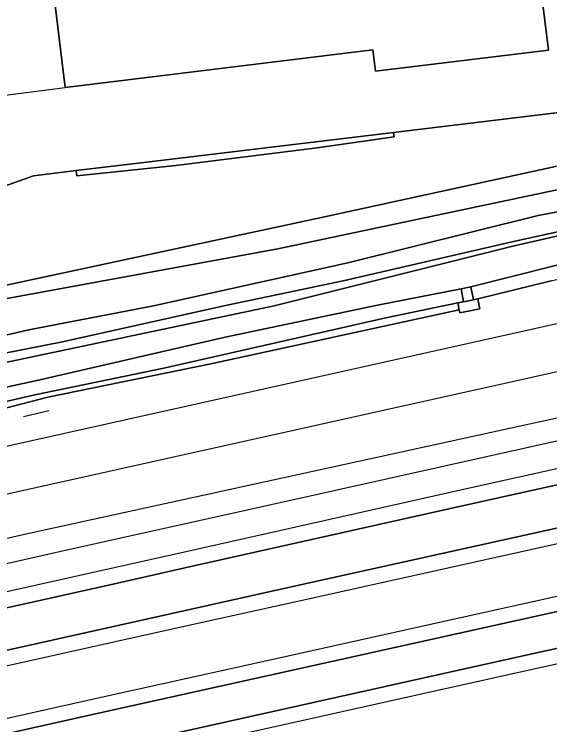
# Model space of a CAD drawing. Extents: x 161477 to 163040, y 383680 to 384871.
# Drawn here: x 162257.1 to 162310, y 383949.9 to 384020 of the extents above; entities that cross this region are included whole.
import ezdxf

# ---------------------------------------------------------------- set-up
doc = ezdxf.new("R2010")
doc.units = 0
for name, color, linetype in [('IMGEO_Erf', 7, 'Continuous'), ('IMGEO_Grasland_overig', 7, 'Continuous'), ('IMGEO_Groenvoorziening', 7, 'Continuous'), ('IMGEO_Hek', 7, 'Continuous'), ('IMGEO_Loofbos', 7, 'Continuous'), ('IMGEO_Oever', 7, 'Continuous'), ('IMGEO_Pand', 7, 'Continuous'), ('IMGEO_Pand_overbouw', 7, 'Continuous'), ('IMGEO_Perron', 7, 'Continuous'), ('IMGEO_Spoor', 7, 'Continuous'), ('IMGEO_Spoorbaan_halfverhard', 7, 'Continuous'), ('IMGEO_Terreindeel_gesloten', 7, 'Continuous'), ('IMGEO_Terreindeel_onvherhard', 7, 'Continuous'), ('IMGEO_Voetpad_op_trap', 7, 'Continuous'), ('IMGEO_Waterloop', 7, 'Continuous')]:
    doc.layers.add(name, color=color, linetype=linetype)

msp = doc.modelspace()

# ---------------------------------------------------------------- linework, layer by layer
at = {"layer": 'IMGEO_Erf'}
for points in [[(162283.887, 384046.518), (162288.8, 384047.122), (162288.363, 384050.675), (162288.299, 384051.191), (162289.441, 384051.332), (162305.312, 384053.285), (162309.876, 384016.491), (162292.783, 384014.407), (162292.526, 384016.511), (162262.151, 384012.807), (162258.158, 384045.553)], [(162220.125, 383994.277), (162232.022, 383995.683), (162234.051, 383995.923), (162233.863, 383998.259), (162241.575, 383999.872), (162254.093, 384002.367), (162259.009, 384004.1), (162263.235, 384004.608), (162268.551, 384005.248), (162294.559, 384008.379), (162315.789, 384010.934)]]:
    msp.add_lwpolyline(points, dxfattribs=at)
at = {"layer": 'IMGEO_Grasland_overig'}
for points in [[(162209.366, 383975.385), (162244.66, 383983.246), (162282.783, 383991.274), (162306.354, 383997.161), (162319.025, 384000.06), (162336.637, 384003.725), (162362.304, 384009.066), (162386.311, 384014.477), (162405.428, 384018.645), (162413.576, 384020.617), (162434.968, 384025.139), (162473.664, 384032.523), (162494.441, 384036.08), (162507.698, 384038.182), (162528.595, 384040.801)], [(162516.99, 384040.412), (162492.903, 384036.584), (162479.418, 384034.279), (162465.462, 384031.709), (162428.197, 384024.545), (162417.057, 384021.91), (162399.085, 384018.004), (162386.421, 384015.018), (162348.519, 384007.179), (162336.742, 384004.623), (162319.357, 384000.437), (162306.413, 383997.604), (162289.613, 383993.743), (162277.973, 383991.301), (162261.875, 383987.706), (162250.151, 383985.407), (162230.729, 383980.853), (162207.545, 383975.752)]]:
    msp.add_lwpolyline(points, dxfattribs=at)
for points in [[(162344.445, 384001.456), (162350.753, 384002.699), (162351.196, 384002.803), (162350.923, 384003.957), (162327.623, 383999.201), (162318.384, 383997.231), (162302.219, 383993.15), (162302.474, 383991.875), (162302.889, 383991.958), (162310.126, 383993.728), (162311.924, 383994.168), (162322.26, 383996.513)], [(162292.976, 383991.329), (162277.941, 383988.181), (162259.226, 383983.863), (162252.948, 383982.51), (162253.16, 383981.43), (162253.641, 383981.525), (162256.451, 383981.859), (162259.166, 383982.478), (162271.891, 383985.121), (162293.806, 383990.1), (162300.928, 383991.566), (162301.493, 383991.679), (162301.238, 383992.954)], [(162293.806, 383990.1), (162271.891, 383985.121), (162259.166, 383982.478), (162256.451, 383981.859), (162253.641, 383981.525), (162253.834, 383980.544), (162260.442, 383982.27), (162276.533, 383985.544), (162301.068, 383990.861), (162300.928, 383991.566)]]:
    msp.add_lwpolyline(points, close=True, dxfattribs=at)
at = {"layer": 'IMGEO_Groenvoorziening'}
msp.add_lwpolyline([(162273.073, 384005.099), (162287.035, 384006.843), (162294.645, 384007.934), (162294.559, 384008.379), (162268.551, 384005.248), (162263.235, 384004.608), (162263.295, 384004.105)], close=True, dxfattribs=at)
at = {"layer": 'IMGEO_Hek'}
for points in [[(162516.736, 384019.884), (162506.867, 384018.455), (162494.51, 384016.552), (162484.752, 384014.943), (162471.062, 384012.451), (162458.794, 384010.151), (162442.726, 384006.912), (162420.741, 384002.278), (162415.832, 384001.207), (162410.977, 384000.191), (162393.956, 383996.373), (162384.183, 383994.214), (162362.251, 383989.367), (162337.856, 383983.975), (162284.256, 383972.051), (162262.299, 383967.183), (162247.592, 383963.841), (162240.292, 383962.24), (162220.888, 383957.998)], [(162260.533, 383980.926), (162258.021, 383980.309)]]:
    msp.add_lwpolyline(points, dxfattribs=at)
at = {"layer": 'IMGEO_Loofbos'}
msp.add_lwpolyline([(162225.184, 383986.048), (162233.305, 383987.991), (162255.539, 383993.141), (162287.455, 384000), (162312.368, 384005.396), (162316.335, 384006.255), (162316.21, 384007.328), (162315.789, 384010.934), (162294.559, 384008.379), (162294.645, 384007.934), (162287.035, 384006.843), (162273.073, 384005.099), (162263.295, 384004.105), (162263.235, 384004.608), (162259.009, 384004.1), (162254.093, 384002.367), (162241.575, 383999.872), (162233.863, 383998.259), (162234.051, 383995.923), (162232.022, 383995.683), (162220.125, 383994.277)], dxfattribs=at)
at = {"layer": 'IMGEO_Oever'}
for points in [[(162535.748, 384049.356), (162511.537, 384046.618), (162500, 384044.893), (162483.354, 384042.404), (162446.178, 384034.835), (162403.09, 384025.606), (162397.687, 384024.408), (162372.828, 384018.895), (162343.856, 384012.47), (162335.031, 384010.304), (162316.335, 384006.255), (162312.368, 384005.396), (162287.455, 384000), (162255.539, 383993.141), (162233.305, 383987.991), (162225.184, 383986.048)], [(162225.309, 383985.639), (162245.942, 383990.074), (162283.158, 383996.907), (162313.36, 384003.255), (162344.28, 384010.166), (162365.882, 384014.718), (162413.834, 384025.552), (162446.019, 384032.349), (162460.633, 384034.962), (162473.038, 384037.576), (162496.604, 384041.444), (162505.857, 384043.167), (162533.716, 384046.18)], [(162528.415, 384044.288), (162506.78, 384041.304), (162497.862, 384039.997), (162468.629, 384034.707), (162446.204, 384030.156), (162422.604, 384025.233), (162394.797, 384019.248), (162368.435, 384013.243), (162357.103, 384010.524), (162346.494, 384008.136), (162319.816, 384002.267), (162308.862, 384000.197), (162290.051, 383995.507), (162270.874, 383991.271), (162258.555, 383988.909), (162252.954, 383987.622), (162241.857, 383985.281), (162220.272, 383980.56)], [(162207.545, 383975.752), (162230.729, 383980.853), (162250.151, 383985.407), (162261.875, 383987.706), (162277.973, 383991.301), (162289.613, 383993.743), (162306.413, 383997.604), (162319.357, 384000.437), (162336.742, 384004.623), (162348.519, 384007.179), (162386.421, 384015.018), (162399.085, 384018.004), (162417.057, 384021.91), (162428.197, 384024.545), (162465.462, 384031.709), (162479.418, 384034.279), (162492.903, 384036.584), (162516.99, 384040.412)]]:
    msp.add_lwpolyline(points, dxfattribs=at)
at = {"layer": 'IMGEO_Pand'}
msp.add_lwpolyline([(162280.41, 384046.09), (162275.507, 384045.487), (162275.07, 384049.04), (162275.006, 384049.556), (162257.926, 384047.454), (162258.158, 384045.553), (162262.151, 384012.807), (162292.526, 384016.511), (162292.783, 384014.407), (162309.876, 384016.491), (162305.312, 384053.285), (162289.441, 384051.332), (162288.299, 384051.191), (162288.363, 384050.675), (162288.8, 384047.122), (162283.887, 384046.518)], dxfattribs=at)
at = {"layer": 'IMGEO_Pand_overbouw'}
msp.add_lwpolyline([(162258.158, 384045.553), (162241.642, 384043.391), (162245.259, 384015.727), (162243.298, 384015.48), (162243.912, 384010.456), (162262.151, 384012.807)], close=True, dxfattribs=at)
at = {"layer": 'IMGEO_Perron'}
for points in [[(162517.145, 384014.157), (162503.882, 384012.147), (162493.528, 384010.495), (162471.81, 384006.9), (162453.346, 384003.797), (162448.087, 384002.878), (162438.898, 384001.214), (162422.706, 383998.111), (162410.228, 383995.581), (162392.864, 383991.852), (162384.614, 383990.015), (162368.821, 383986.526), (162353.587, 383983.124), (162331.376, 383978.197), (162301.8, 383971.645), (162274.555, 383965.546), (162267.331, 383963.922), (162236.397, 383957.037), (162205.25, 383950.139)], [(162200.536, 383944.901), (162249.034, 383955.68), (162272.697, 383960.934), (162284.642, 383963.584), (162335.803, 383974.902), (162361.71, 383980.638), (162387.795, 383986.399), (162414.541, 383992.327), (162441.393, 383997.913), (162470.057, 384002.947), (162497.049, 384007.414), (162522.843, 384011.296)], [(162527.024, 384003.816), (162504.945, 384000.606), (162487.827, 383997.797), (162472.86, 383995.32), (162451.241, 383991.624), (162434.795, 383988.449), (162424.781, 383986.351), (162418.263, 383984.933), (162407.377, 383982.499), (162388.621, 383978.391), (162368.24, 383973.864), (162358.919, 383971.78), (162345.656, 383968.85), (162332.992, 383966.04), (162311.473, 383961.273), (162301.079, 383958.97), (162282.234, 383954.812), (162265.725, 383951.15), (162253.494, 383948.433), (162230.936, 383943.459), (162221.435, 383941.335)], [(162186.943, 383930.034), (162230.554, 383939.715), (162265.975, 383947.545), (162300.691, 383955.255), (162317.603, 383959.01), (162331.398, 383962.046), (162358.404, 383968.012), (162363.644, 383969.204), (162383.458, 383973.552)]]:
    msp.add_lwpolyline(points, dxfattribs=at)
at = {"layer": 'IMGEO_Spoor'}
for points in [[(162525.336, 384032.596), (162509.144, 384030.364), (162493.359, 384027.951), (162475.982, 384025.004), (162457.2, 384021.484), (162440.926, 384018.195), (162423.704, 384014.549), (162401.262, 384009.638), (162149.203, 383953.572)], [(162517.192, 384026.844), (162503.192, 384024.854), (162494.261, 384023.53), (162484.384, 384021.916), (162457.799, 384017.03), (162430.455, 384011.358), (162185.948, 383957.036), (162177.812, 383955.391), (162172.86, 383954.552), (162165.754, 383953.569), (162149.651, 383951.795)], [(162522.913, 384023.02), (162508.751, 384021.064), (162493.981, 384018.803), (162474.528, 384015.471), (162453.351, 384011.492), (162424.396, 384005.423), (162363.109, 383991.88), (162319.762, 383982.149), (162259.179, 383968.948), (162197.139, 383955.06)], [(162516.926, 384015.681), (162503.645, 384013.669), (162493.281, 384012.015), (162471.557, 384008.419), (162453.086, 384005.315), (162447.817, 384004.394), (162438.616, 384002.728), (162422.408, 383999.622), (162409.913, 383997.089), (162392.535, 383993.356), (162384.281, 383991.518), (162368.487, 383988.029), (162353.252, 383984.627), (162331.043, 383979.701), (162301.465, 383973.148), (162274.218, 383967.049), (162266.995, 383965.425), (162236.063, 383958.54), (162204.915, 383951.642), (162178.163, 383945.637), (162141.237, 383937.487), (162121.529, 383933.059), (162112.43, 383931.107)], [(162112.312, 383923.942), (162128.77, 383927.613), (162135.628, 383929.04), (162172.669, 383937.27), (162200.859, 383943.436), (162249.359, 383954.216), (162273.022, 383959.47), (162284.966, 383962.12), (162336.127, 383973.437), (162362.034, 383979.173), (162388.119, 383984.934), (162414.856, 383990.86), (162441.676, 383996.44), (162470.309, 384001.468), (162497.283, 384005.932), (162523.047, 384009.81)], [(162526.831, 384005.253), (162504.723, 384002.039), (162487.591, 383999.228), (162472.619, 383996.75), (162450.981, 383993.051), (162434.509, 383989.871), (162424.478, 383987.769), (162417.951, 383986.349), (162407.064, 383983.915), (162388.309, 383979.807), (162367.925, 383975.279), (162358.604, 383973.195), (162345.343, 383970.266), (162332.678, 383967.456), (162300.766, 383960.386), (162281.921, 383956.228), (162265.411, 383952.566), (162253.181, 383949.849), (162230.622, 383944.875), (162221.12, 383942.75)], [(162495.038, 383993.829), (162491.25, 383993.218), (162473.767, 383990.302), (162463.632, 383988.653), (162458.782, 383987.762), (162449.115, 383986.052), (162440.285, 383984.338), (162430.812, 383982.417), (162410.646, 383978.066), (162402.601, 383976.262), (162383.781, 383972.087), (162363.971, 383967.74), (162358.732, 383966.548), (162331.721, 383960.581), (162317.927, 383957.545), (162301.016, 383953.791), (162266.299, 383946.081), (162230.878, 383938.251), (162187.267, 383928.569), (162172.272, 383925.267), (162156.757, 383921.844), (162138.638, 383917.887), (162133.33, 383916.82)]]:
    msp.add_lwpolyline(points, dxfattribs=at)
at = {"layer": 'IMGEO_Spoorbaan_halfverhard'}
for points in [[(162205.25, 383950.139), (162236.397, 383957.037), (162267.331, 383963.922), (162274.555, 383965.546), (162301.8, 383971.645), (162331.376, 383978.197), (162353.587, 383983.124), (162368.821, 383986.526), (162384.614, 383990.015), (162392.864, 383991.852), (162410.228, 383995.581), (162422.706, 383998.111), (162438.898, 384001.214), (162448.087, 384002.878), (162453.346, 384003.797), (162471.81, 384006.9), (162493.528, 384010.495), (162503.882, 384012.147), (162517.145, 384014.157)], [(162522.843, 384011.296), (162497.049, 384007.414), (162470.057, 384002.947), (162441.393, 383997.913), (162414.541, 383992.327), (162387.795, 383986.399), (162361.71, 383980.638), (162335.803, 383974.902), (162284.642, 383963.584), (162272.697, 383960.934), (162249.034, 383955.68), (162200.536, 383944.901)], [(162221.435, 383941.335), (162230.936, 383943.459), (162253.494, 383948.433), (162265.725, 383951.15), (162282.234, 383954.812), (162301.079, 383958.97), (162311.473, 383961.273), (162332.992, 383966.04), (162345.656, 383968.85), (162358.919, 383971.78), (162368.24, 383973.864), (162388.621, 383978.391), (162407.377, 383982.499), (162418.263, 383984.933), (162424.781, 383986.351), (162434.795, 383988.449), (162451.241, 383991.624), (162472.86, 383995.32), (162487.827, 383997.797), (162504.945, 384000.606), (162527.024, 384003.816)], [(162310.126, 383993.728), (162302.889, 383991.958), (162303.085, 383990.977), (162301.123, 383990.585), (162301.068, 383990.861), (162276.533, 383985.544), (162260.442, 383982.27), (162253.834, 383980.544), (162251.872, 383980.157), (162247.792, 383979.594), (162242.365, 383978.378), (162241.394, 383978.543), (162239.202, 383978.081), (162238.396, 383977.499), (162233.682, 383976.419), (162228.798, 383975.007)], [(162383.458, 383973.552), (162363.644, 383969.204), (162358.404, 383968.012), (162331.398, 383962.046), (162317.603, 383959.01), (162300.691, 383955.255), (162265.975, 383947.545), (162230.554, 383939.715), (162186.943, 383930.034)]]:
    msp.add_lwpolyline(points, dxfattribs=at)
at = {"layer": 'IMGEO_Terreindeel_gesloten'}
msp.add_lwpolyline([(162301.123, 383990.585), (162303.085, 383990.977), (162302.889, 383991.958), (162302.474, 383991.875), (162301.493, 383991.679), (162300.928, 383991.566), (162301.068, 383990.861)], close=True, dxfattribs=at)
at = {"layer": 'IMGEO_Terreindeel_onvherhard'}
for points in [[(162528.595, 384040.801), (162507.698, 384038.182), (162494.441, 384036.08), (162473.664, 384032.523), (162434.968, 384025.139), (162413.576, 384020.617), (162405.428, 384018.645), (162386.311, 384014.477), (162362.304, 384009.066), (162336.637, 384003.725), (162319.025, 384000.06), (162306.354, 383997.161), (162282.783, 383991.274), (162244.66, 383983.246), (162209.366, 383975.385)], [(162216.649, 383974.441), (162229.46, 383977.212), (162237.267, 383979.064), (162244.467, 383980.542), (162251.966, 383982.316), (162252.948, 383982.51), (162259.226, 383983.863), (162277.941, 383988.181), (162292.976, 383991.329), (162301.238, 383992.954), (162302.219, 383993.15), (162318.384, 383997.231), (162327.623, 383999.201), (162350.923, 384003.957), (162350.909, 384004.02), (162351.931, 384004.261), (162351.944, 384004.205), (162355.404, 384005.043), (162366.903, 384007.659)]]:
    msp.add_lwpolyline(points, dxfattribs=at)
at = {"layer": 'IMGEO_Voetpad_op_trap'}
msp.add_lwpolyline([(162301.238, 383992.954), (162301.493, 383991.679), (162302.474, 383991.875), (162302.219, 383993.15)], close=True, dxfattribs=at)
at = {"layer": 'IMGEO_Waterloop'}
for points in [[(162533.716, 384046.18), (162505.857, 384043.167), (162496.604, 384041.444), (162473.038, 384037.576), (162460.633, 384034.962), (162446.019, 384032.349), (162413.834, 384025.552), (162365.882, 384014.718), (162344.28, 384010.166), (162313.36, 384003.255), (162283.158, 383996.907), (162245.942, 383990.074), (162225.309, 383985.639)], [(162220.272, 383980.56), (162241.857, 383985.281), (162252.954, 383987.622), (162258.555, 383988.909), (162270.874, 383991.271), (162290.051, 383995.507), (162308.862, 384000.197), (162319.816, 384002.267), (162346.494, 384008.136), (162357.103, 384010.524), (162368.435, 384013.243), (162394.797, 384019.248), (162422.604, 384025.233), (162446.204, 384030.156), (162468.629, 384034.707), (162497.862, 384039.997), (162506.78, 384041.304), (162528.415, 384044.288)]]:
    msp.add_lwpolyline(points, dxfattribs=at)

doc.saveas('drawing.dxf')
